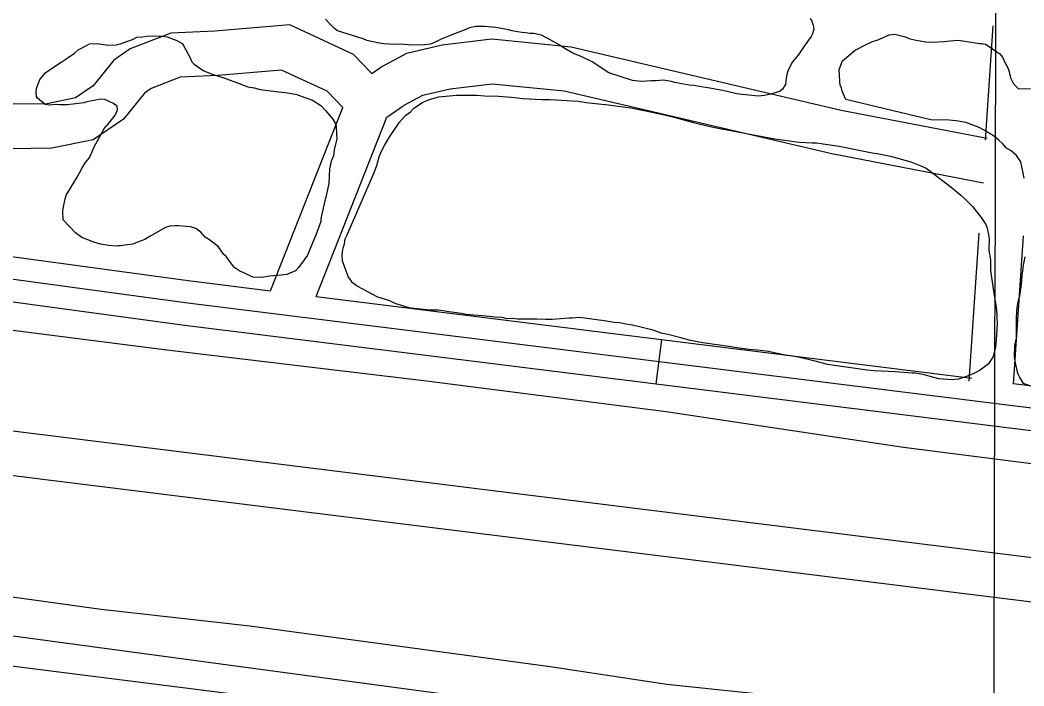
# Model space of a CAD drawing. Extents: x 3161514 to 3199414, y 831166 to 856601.
# Drawn here: x 3186014 to 3186690, y 849845 to 850293 of the extents above; entities that cross this region are included whole.
import ezdxf

# ---------------------------------------------------------------- set-up
doc = ezdxf.new("R2010")
doc.units = 0
for name, color, linetype in [('V-GRID-MAJR', 7, 'Continuous'), ('V-LEVE-TOET', 7, 'Continuous'), ('V-ROAD-CNTR', 7, 'Continuous'), ('V-SITE-VEGE', 7, 'Continuous'), ('V-SURV-LINE', 7, 'Continuous'), ('V-TOPO-SHOR', 7, 'Continuous')]:
    doc.layers.add(name, color=color, linetype=linetype)

msp = doc.modelspace()

# ---------------------------------------------------------------- linework, layer by layer
at = {"layer": 'V-GRID-MAJR'}
msp.add_spline([(3186635.62, 836575.0310000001), (3186651.484, 842634.341), (3186667.355, 848696.736), (3186683.227, 854759.171), (3186683.235, 854762.214)], degree=3, dxfattribs=at)
at = {"layer": 'V-LEVE-TOET'}
for points in [[(3185951.196, 850091.6950000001), (3186111.35, 850071.25), (3186287.914, 850050.191), (3186449.481, 850029.399), (3186609.298, 850005.421), (3186841.671, 849975.6780000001), (3187036.9620000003, 849950.666), (3187260.693, 849919.6410000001), (3187537.395, 849882.56), (3187802.615, 849847.533), (3188049.997, 849815.5800000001), (3188330.036, 849780.635), (3188583.222, 849752.067), (3188616.244, 849747.314), (3188633.9, 849745.473), (3188641.136, 849745.338)], [(3188712.555, 849564.882), (3188584.375, 849579.157), (3188436.784, 849593.675), (3188287.2290000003, 849612.416), (3188156.2120000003, 849628.792), (3187987.2260000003, 849651.484), (3187738.967, 849682.5480000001), (3187568.3910000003, 849705.23), (3187373.1040000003, 849729.535), (3187203.761, 849752.577), (3187060.387, 849770.471), (3186933.433, 849786.164), (3186792.525, 849804.603), (3186713.068, 849814.388), (3186641.735, 849823.336), (3186616.8370000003, 849826.549), (3186595.116, 849829.779), (3186531.378, 849837.006), (3186449.989, 849845.544), (3186371.225, 849857.451), (3186271.811, 849870.831), (3186169.04, 849884.718), (3186068.755, 849895.974), (3185942.144, 849913.612)]]:
    msp.add_lwpolyline(points, dxfattribs=at)
at = {"layer": 'V-ROAD-CNTR'}
for p, q in [((3186664.4631800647, 850212.3313937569), (3186669.639663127, 850289.4609913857)), ((3186653.56843474, 850049.9996884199), (3186660.2647799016, 850149.7752313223)), ((3186683.5010976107, 850047.9907848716), (3186690.197442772, 850147.766327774)), ((3186446.31507051, 850077.9168166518), (3186442.6020779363, 850048.14787619))]:
    msp.add_line(p, q, dxfattribs=at)
for points in [[(3186251.10546093, 850257.304457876), (3186238.872485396, 850270.100432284), (3186195.844571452, 850290.1613921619), (3186145.447672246, 850285.924400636), (3186115.8167315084, 850284.5574033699), (3186088.39078636, 850273.9214246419), (3186077.409808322, 850266.26743995), (3186063.394836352, 850248.9044746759), (3186051.479860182, 850240.7774909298), (3186032.5198981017, 850236.8714987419), (3186009.9929431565, 850236.62749923), (3185716.7555296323, 850288.320395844), (3185606.880749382, 850319.9573325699), (3185585.275792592, 850333.1323062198), (3185574.3108145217, 850339.585293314), (3185501.40196034, 850406.414159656), (3185403.83215548, 850474.7240230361)], [(3186231.614499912, 850234.276503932), (3186221.0845209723, 850245.2924819), (3186190.402582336, 850259.59745329), (3186147.39566835, 850255.98246052), (3186122.094718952, 850254.8154628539), (3186102.592757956, 850247.253477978), (3186098.069767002, 850244.0994842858), (3186083.956795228, 850226.6145192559), (3186063.417836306, 850212.6075472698), (3186035.737891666, 850206.9055586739), (3186007.53094808, 850206.5995592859), (3185709.98154318, 850259.0524543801), (3185594.7047737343, 850292.2453879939), (3185569.857823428, 850307.396357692), (3185556.370850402, 850315.3333418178), (3185482.5819979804, 850382.968206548), (3185408.651145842, 850434.7281030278)], [(3186251.10546093, 850257.304457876), (3186257.212448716, 850261.5104494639), (3186274.73541367, 850270.9614305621), (3186298.6703658, 850276.5664193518), (3186331.9402992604, 850280.546411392), (3186385.571191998, 850275.315421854), (3186567.268828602, 850232.6505071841), (3186665.5693245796, 850213.639071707)], [(3186213.65053584, 850106.9357586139), (3186261.3664404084, 850227.946516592), (3186272.886417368, 850235.8785007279), (3186285.463392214, 850242.6614871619), (3186303.888355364, 850246.9764785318), (3186332.2702986, 850250.37247174), (3186380.6652018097, 850245.6514811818), (3186560.988841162, 850203.308565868), (3186663.1139760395, 850183.5580097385)], [(3186182.9155973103, 850110.768750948), (3186231.614499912, 850234.276503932)], [(3185405.599151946, 850215.8605407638), (3186127.357708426, 850117.698737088), (3186182.9155973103, 850110.768750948)], [(3189447.9490672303, 850001.110970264), (3189429.028105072, 849814.73834301), (3189421.007121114, 849784.2984038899), (3189410.762141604, 849768.5824353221), (3189395.695171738, 849753.502465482), (3189376.917209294, 849738.2204960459), (3189354.5602540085, 849730.3105118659), (3189331.80929951, 849725.767520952), (3189310.920341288, 849725.8205208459), (3189278.4004063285, 849725.991520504), (3188774.396414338, 849761.569449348), (3188653.3366564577, 849778.1974160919), (3188289.24638464, 849825.209322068), (3187591.1137809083, 849914.577143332), (3186763.916435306, 850023.18792611), (3186125.418712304, 850102.8247668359), (3185403.5781559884, 850200.9975704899)], [(3185401.55716003, 850186.1346002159), (3186123.479716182, 850087.9507965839), (3186762.011439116, 850008.308955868), (3187589.1847847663, 849899.7011730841), (3188287.333388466, 849810.3313518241), (3188617.04572904, 849767.7584369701)], [(3186213.65053584, 850106.9357586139), (3186655.418991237, 850051.836710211)], [(3186683.4093681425, 850048.3456435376), (3186765.821431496, 850038.0668963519), (3186906.310150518, 850019.620933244)], [(3191674.7236136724, 849538.7428950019), (3191611.4387402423, 849581.3688097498), (3191543.718875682, 849618.615735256), (3191492.363978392, 849639.495693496), (3191451.732059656, 849654.16866415), (3191393.789175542, 849669.211634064), (3191330.4003023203, 849677.870616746), (3191264.9754331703, 849681.5706093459), (3191214.712533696, 849681.8206088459), (3191154.8636533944, 849670.340631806), (3191102.108758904, 849656.257659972), (3190975.925011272, 849620.380731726), (3190341.461280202, 849423.1531261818), (3190309.274344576, 849414.1431442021), (3190285.1443928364, 849410.360151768), (3190235.20249272, 849402.59916729), (3190194.85757341, 849396.7411790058), (3190165.4416322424, 849395.200182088), (3190132.005699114, 849394.527183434), (3189441.717079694, 849457.750056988), (3188534.061895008, 849540.7958908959), (3187119.630723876, 849717.1825381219), (3185344.2432746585, 849941.7760889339)]]:
    msp.add_lwpolyline(points, dxfattribs=at)
at = {"layer": 'V-SITE-VEGE'}
for points in [[(3186245.432, 850280.544), (3186228.151, 850286.042), (3186226.046, 850287.66), (3186222.294, 850291.3690000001), (3186219.949, 850293.919)], [(3186546.5270000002, 850294.363), (3186547.471, 850292.506), (3186548.417, 850289.946), (3186548.901, 850287.15), (3186547.983, 850284.115), (3186547.062, 850282.245), (3186542.437, 850275.692), (3186538.276, 850269.611), (3186534.571, 850265.159), (3186531.573, 850259.547), (3186530.8850000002, 850257.444), (3186530.205, 850254.1780000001), (3186529.762, 850249.979), (3186527.915, 850246.706), (3186525.826, 850245.062), (3186519.774, 850243.399), (3186515.586, 850242.4400000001), (3186511.625, 850241.951), (3186500.662, 850243.055), (3186497.162, 850243.501), (3186490.627, 850245.099), (3186486.193, 850246.0040000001), (3186477.561, 850247.587), (3186474.292, 850248.036), (3186468.224, 850249.166), (3186464.961, 850249.381), (3186455.162, 850251.1900000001), (3186453.059, 850251.878), (3186447.693, 850252.7810000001), (3186442.8000000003, 850252.285), (3186439.54, 850252.269), (3186432.7770000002, 850251.996), (3186426.713, 850252.662), (3186410.835, 850257.7000000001), (3186399.6040000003, 850265.095), (3186392.591, 850268.552), (3186386.519, 850271.084), (3186382.306, 850273.392), (3186379.034, 850275.471), (3186377.393, 850276.626), (3186371.7800000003, 850279.857), (3186365.468, 850283.085), (3186360.333, 850284.224), (3186357.771, 850284.207), (3186354.736, 850284.658), (3186352.1720000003, 850284.875), (3186349.37, 850285.324), (3186345.639, 850286.003), (3186343.302, 850286.692), (3186334.436, 850288.273), (3186326.973, 850288.9280000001), (3186321.145, 850288.897), (3186316.955, 850288.174), (3186313.467, 850286.522), (3186310.909, 850285.5750000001), (3186307.419, 850284.1560000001), (3186302.301, 850282.264), (3186297.884, 850280.3740000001), (3186293.466, 850278.252), (3186290.673, 850277.068), (3186284.619, 850276.337), (3186275.9930000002, 850276.519), (3186270.397, 850276.9550000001), (3186266.666, 850276.935), (3186258.972, 850277.357), (3186255.238, 850278.035), (3186247.769, 850279.626), (3186245.432, 850280.544)], [(3186627.843, 850226.14), (3186570.364, 850239.758), (3186568.017, 850245.299), (3186567.538, 850247.628), (3186566.596, 850249.2540000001), (3186566.348, 850252.052), (3186566.069, 850259.975), (3186568.136, 850265.814), (3186576.719, 850273.089), (3186583.227, 850276.388), (3186588.341, 850278.7490000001), (3186591.6, 850279.7000000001), (3186595.0870000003, 850281.35), (3186599.738, 850283.243), (3186603.466, 850283.73), (3186609.769, 850282.133), (3186613.738, 850280.756), (3186617.941, 850279.849), (3186624.472, 850278.721), (3186629.3710000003, 850278.514), (3186636.361, 850278.786), (3186643.35, 850279.5260000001), (3186646.379, 850279.7760000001), (3186660.611, 850277.525), (3186661.776, 850277.533), (3186664.578, 850277.0800000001), (3186666.448, 850275.925), (3186672.299, 850271.997), (3186674.171, 850270.609), (3186676.049, 850268.2880000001), (3186677.937, 850263.871), (3186679.115, 850262.011), (3186680.059, 850259.92), (3186681.7260000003, 850253.868), (3186683.139, 850250.845), (3186685.251, 850248.525), (3186686.893, 850246.903), (3186694.8170000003, 850247.182)], [(3186064.022, 850207.4890000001), (3186071.639, 850221.287), (3186073.261, 850222.927), (3186078.586, 850229.485), (3186079.964, 850232.755), (3186079.716, 850235.3200000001), (3186076.6750000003, 850237.398), (3186071.301, 850239.698), (3186068.735, 850239.919), (3186059.187, 850238.234), (3186057.092, 850237.5210000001), (3186045.912, 850236.063), (3186040.784, 850236.264), (3186038.453, 850236.485), (3186034.025, 850235.993), (3186031.2260000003, 850236.444), (3186026.073, 850240.61), (3186025.366, 850241.773), (3186025.117, 850244.802), (3186025.338, 850247.132), (3186027.634, 850253.207), (3186029.948, 850256.252), (3186031.5700000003, 850257.889), (3186035.9790000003, 850261.18), (3186042.021, 850264.944), (3186046.666, 850267.997), (3186050.844, 850271.0530000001), (3186053.395, 850273.167), (3186059.437, 850276.464), (3186061.065, 850277.172), (3186066.191, 850277.435), (3186073.4250000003, 850276.31), (3186079.018, 850276.574), (3186081.578, 850277.287), (3186089.954, 850280.134), (3186092.975, 850281.78), (3186096.702, 850282.036), (3186099.731, 850282.52), (3186108.122, 850282.567), (3186113.254, 850281.897), (3186119.796, 850279.601), (3186123.535, 850277.525), (3186124.4790000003, 850275.665), (3186128.717, 850267.764), (3186129.898, 850265.206), (3186131.541, 850263.584), (3186133.646, 850261.964), (3186138.092, 850259.191), (3186144.4, 850256.664), (3186152.107, 850254.143), (3186161.919, 850250.469), (3186167.758, 850248.402), (3186171.9560000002, 850247.726), (3186175.923, 850246.584), (3186188.522, 850245.023), (3186192.954, 850244.583), (3186197.1550000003, 850243.907), (3186200.6550000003, 850243.2270000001), (3186206.0270000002, 850241.1630000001), (3186211.165, 850239.323), (3186216.7830000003, 850235.627), (3186220.0640000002, 850232.381), (3186224.991, 850226.581), (3186226.406, 850223.791), (3186227.117, 850221.698), (3186227.379, 850216.339), (3186227.629, 850213.31), (3186225.808, 850205.839), (3186225.364, 850201.8740000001), (3186223.752, 850198.134), (3186222.6180000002, 850193), (3186222.204, 850183.208), (3186220.16, 850173.871), (3186219.474, 850171.537), (3186216.744, 850159.634), (3186216.756, 850157.534), (3186213.545, 850148.425), (3186211.474, 850143.52), (3186207.792, 850134.873), (3186205.713, 850131.599), (3186201.7770000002, 850126.448), (3186199.694, 850124.338), (3186193.88, 850121.742), (3186190.1550000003, 850121.2540000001), (3186187.591, 850121.24), (3186182.231, 850120.742), (3186177.109, 850119.782), (3186171.0470000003, 850119.98), (3186164.968, 850122.9770000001), (3186162.165, 850124.125), (3186158.89, 850126.206), (3186157.247, 850128.062), (3186153.018, 850133.868), (3186151.378, 850135.488), (3186147.62, 850140.595), (3186141.062, 850145.687), (3186138.9590000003, 850147.073), (3186135.909, 850150.319), (3186132.63, 850152.865), (3186129.128, 850154.01), (3186120.963, 850154.6630000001)], [(3186234.5700000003, 850148.638), (3186252.813, 850190.593), (3186254.54, 850195.277), (3186256.137, 850201.116), (3186257.749, 850204.854), (3186260.055, 850209.296), (3186263.287, 850214.909), (3186268.374, 850222.397), (3186269.5270000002, 850224.269), (3186271.612, 850226.611), (3186274.162, 850229.1900000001), (3186277.178, 850231.539), (3186279.497, 850233.882), (3186285.303, 850237.644), (3186288.79, 850239.297), (3186296.004, 850241.666), (3186303.46, 850242.176), (3186307.886, 850242.6680000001), (3186321.872, 850242.746), (3186327.002, 850242.309), (3186336.562, 850241.8960000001), (3186345.19, 850241.246), (3186352.889, 850240.358), (3186365.713, 850239.731), (3186371.075, 850239.758), (3186390.1950000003, 850238.703), (3186395.561, 850237.8), (3186410.489, 850236.253), (3186425.6520000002, 850234.24), (3186435.687, 850232.198), (3186448.291, 850229.473), (3186452.9560000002, 850228.334), (3186467.9, 850224.221), (3186477.94, 850221.715), (3186483.305, 850220.578), (3186522.742, 850213.3420000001), (3186539.072, 850211.104), (3186547.701, 850210.453), (3186550.732, 850210.469), (3186565.895, 850208.225), (3186588.298, 850203.922), (3186591.565, 850203.473), (3186600.664, 850201.661)], [(3186690.495, 850186.784), (3186688.335, 850197.726), (3186685.515, 850201.9060000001), (3186681.767, 850205.148), (3186678.7260000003, 850206.996), (3186675.912, 850210.01), (3186673.5670000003, 850212.329), (3186670.521, 850214.876), (3186667.716, 850216.726), (3186664.674, 850218.34), (3186660.232, 850220.877), (3186651.352, 850224.326), (3186644.821, 850225.452), (3186637.591, 850226.112), (3186632.463, 850225.85), (3186627.843, 850226.14)], [(3186120.963, 850154.6630000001), (3186118.634, 850154.653), (3186115.1410000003, 850154.399), (3186112.116, 850153.449), (3186102.355, 850147.7980000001), (3186100.032, 850146.621), (3186098.173, 850145.443), (3186093.987, 850143.7880000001), (3186090.032, 850142.367), (3186086.538, 850141.882), (3186081.879, 850141.157), (3186080.249, 850141.1460000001), (3186079.083, 850140.907), (3186073.953, 850141.343), (3186068.3540000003, 850142.2440000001), (3186063.916, 850143.616), (3186055.74, 850146.836), (3186051.528, 850149.8420000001), (3186043.319, 850158.655), (3186043.053, 850164.481), (3186043.502, 850167.514), (3186044.636, 850172.88), (3186045.554, 850175.684), (3186046.94, 850177.789), (3186052.713, 850187.38), (3186055.9450000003, 850193.225), (3186058.251, 850197.2000000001), (3186060.5700000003, 850200.012), (3186062.183, 850202.818), (3186064.022, 850207.4890000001)], [(3186600.664, 850201.661), (3186614.207, 850197.774), (3186620.982, 850195.015), (3186624.488, 850193.403), (3186628.935, 850190.399), (3186632.916, 850187.155), (3186641.343, 850180.679), (3186647.901, 850175.3520000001), (3186650.713, 850172.804), (3186655.87, 850167.707), (3186661.739, 850160.279), (3186664.7970000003, 850155.4), (3186665.7430000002, 850153.076), (3186666.46, 850149.816), (3186666.952, 850145.857), (3186666.761, 850137.929), (3186667.961, 850131.642), (3186668.002, 850124.416), (3186669.704, 850112.071), (3186670.669, 850106.248), (3186671.637, 850099.728), (3186672.131, 850095.068), (3186672.143, 850092.969), (3186672.401, 850088.544), (3186671.7600000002, 850078.05), (3186671.324, 850072.919), (3186670.64, 850069.884), (3186669.727, 850066.616), (3186668.111, 850064.0430000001), (3186666.4930000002, 850061.702), (3186660.9220000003, 850057.242), (3186657.203, 850055.356), (3186654.645, 850054.176), (3186651.157, 850052.759), (3186648.364, 850052.042), (3186646.271, 850051.331), (3186642.077, 850050.8420000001), (3186633.215, 850051.491), (3186623.176, 850054.231), (3186617.343, 850055.3640000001), (3186615.244, 850055.3520000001), (3186603.818, 850056.22), (3186589.597, 850056.838), (3186584.929, 850057.279), (3186558.1, 850061.09), (3186549.929, 850063.376), (3186539.191, 850065.878), (3186534.991, 850066.7880000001), (3186528.46, 850067.685), (3186518.4220000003, 850069.958), (3186510.96, 850070.849), (3186505.36, 850071.283), (3186496.964, 850072.4010000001), (3186491.598, 850073.302), (3186474.102, 850075.768), (3186465.932, 850077.353), (3186459.395, 850079.182), (3186450.523, 850081.464), (3186446.089, 850082.371), (3186440.717, 850084.206), (3186426.713, 850087.6240000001), (3186422.279, 850088.2980000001), (3186418.079, 850089.2050000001), (3186414.347, 850089.4180000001), (3186407.5810000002, 850090.544), (3186394.5160000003, 850092.336), (3186390.551, 850092.7810000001), (3186386.359, 850092.289), (3186384.029, 850092.277), (3186372.611, 850091.513), (3186368.181, 850091.4890000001), (3186362.353, 850091.689), (3186349.065, 850091.613), (3186345.801, 850092.062), (3186342.303, 850092.041), (3186339.036, 850092.723), (3186334.137, 850093.16), (3186330.406, 850093.606), (3186314.782, 850094.917), (3186311.5130000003, 850095.599), (3186303.114, 850096.715), (3186299.149, 850097.393), (3186295.883, 850097.839), (3186290.521, 850097.811), (3186277.227, 850099.134), (3186272.556, 850100.506), (3186266.953, 850102.339), (3186263.213, 850103.951), (3186255.275, 850106.47), (3186241.2460000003, 850113.851), (3186238.203, 850116.1630000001), (3186237.025, 850118.022), (3186235.383, 850120.109), (3186233.015, 850126.6240000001), (3186231.358, 850131.044), (3186231.102, 850135.0040000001), (3186231.324, 850137.104), (3186231.776, 850139.672), (3186232.6920000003, 850142.473), (3186233.14, 850145.738), (3186234.5700000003, 850148.638)], [(3186698.755, 850045.101), (3186690.11, 850048.317), (3186687.522, 850052.73), (3186686.58, 850054.59), (3186686.105, 850055.984), (3186684.431, 850063.435), (3186684.183, 850065.997), (3186684.372, 850073.925), (3186685.511, 850078.826), (3186685.431, 850092.812), (3186685.855, 850099.808), (3186686.991, 850105.409), (3186687.679, 850107.51), (3186688.802, 850114.975), (3186689.234, 850121.039), (3186689.906, 850125.9400000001), (3186690.127, 850128.037), (3186691.261, 850133.638)]]:
    msp.add_lwpolyline(points, dxfattribs=at)
at = {"layer": 'V-SURV-LINE'}
for points in [[(3185821.2630645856, 850039.6964270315), (3186759.2753316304, 849923.210992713)], [(3186755.564229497, 849893.4414122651), (3185817.550787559, 850009.926992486)]]:
    msp.add_lwpolyline(points, dxfattribs=at)
at = {"layer": 'V-TOPO-SHOR'}
msp.add_lwpolyline([(3186583.047465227, 849802.7272920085), (3186499.439665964, 849812.0170474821), (3185865.8783426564, 849897.4827978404), (3185598.333385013, 849930.9259175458), (3185345.652036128, 849962.5110861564), (3185275.0498945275, 849977.3746949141), (3185197.0159485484, 849997.8121569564), (3185117.1240514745, 850021.965521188), (3184985.2095237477, 850081.41995622), (3184773.403098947, 850179.8913642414), (3184713.948663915, 850209.6185817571), (3184715.80661501, 850222.6242394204), (3184717.6645661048, 850224.482190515)], dxfattribs=at)

doc.saveas('drawing.dxf')
